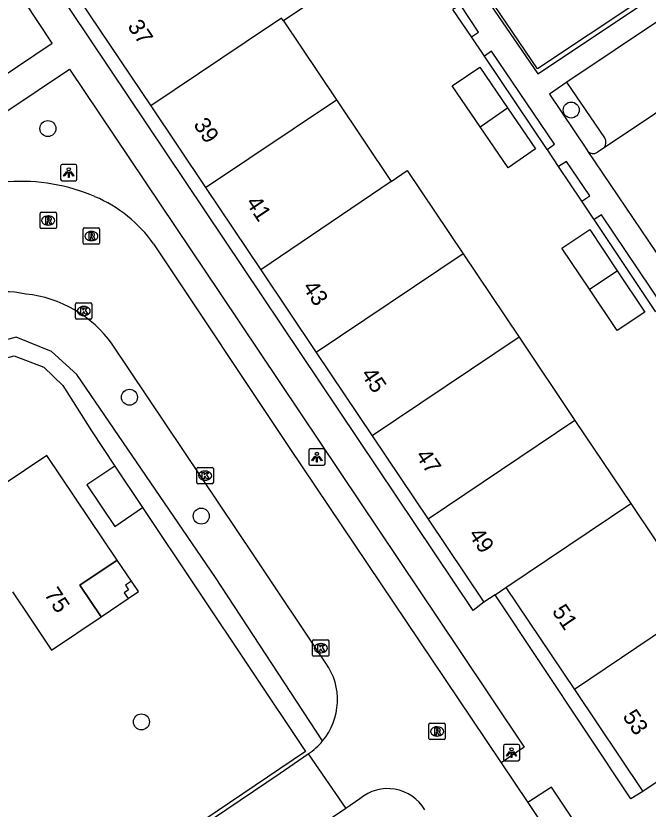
# Model space of a CAD drawing. Extents: x 158797 to 159887, y 384318 to 385255.
# Drawn here: x 159036.2 to 159074.82, y 384781.35 to 384829.76 of the extents above; entities that cross this region are included whole.
import ezdxf

# ---------------------------------------------------------------- set-up
doc = ezdxf.new("R2010")
doc.units = 0
for name, color, linetype in [('IMGEO_Boom', 7, 'Continuous'), ('IMGEO_Haag', 7, 'Continuous'), ('IMGEO_Kolk', 7, 'Continuous'), ('IMGEO_Lichtpunt', 7, 'Continuous'), ('IMGEO_Pand', 7, 'Continuous'), ('IMGEO_Pand_nummerreeks', 7, 'Continuous'), ('IMGEO_Pand_overbouw', 7, 'Continuous'), ('IMGEO_Parkeervlak_open', 7, 'Continuous'), ('IMGEO_Rijbaan_lokaal_open', 7, 'Continuous'), ('IMGEO_Rioolput', 7, 'Continuous'), ('IMGEO_Voetpad_open', 7, 'Continuous')]:
    doc.layers.add(name, color=color, linetype=linetype)

msp = doc.modelspace()

# ---------------------------------------------------------------- linework, layer by layer
at = {"layer": 'IMGEO_Boom'}
for centre in [(159070.119, 384824.018), (159038.156, 384822.885), (159043.141, 384806.487), (159047.524, 384799.235), (159043.868, 384786.676)]:
    msp.add_circle(centre, 0.489, dxfattribs=at)
at = {"layer": 'IMGEO_Haag'}
for points in [[(159074.322, 384830.685), (159068.07, 384826.541), (159063.886, 384832.704), (159063.72, 384832.585)], [(159064.028, 384828.482), (159062.9, 384830.157)], [(159068.653, 384821.607), (159064.819, 384827.309)], [(159070.774, 384818.448), (159069.345, 384820.578)], [(159075.272, 384811.724), (159071.518, 384817.338)], [(159054.94, 384785.511), (159048.388, 384795.478), (159039.921, 384807.879), (159038.383, 384809.274), (159036.23, 384810.161), (159035.003, 384809.839), (159032.324, 384808.976)], [(159032.252, 384807.623), (159033.406, 384808.303), (159036.091, 384809.007), (159037.9, 384808.326), (159039.065, 384807.197), (159040.826, 384804.435), (159042.242, 384802.291)], [(159043.946, 384799.753), (159047.248, 384794.802), (159053.9, 384784.866), (159035.395, 384772.381), (159032.552, 384776.536), (159031.561, 384775.859), (159031.693, 384775.678)]]:
    msp.add_lwpolyline(points, dxfattribs=at)
at = {"layer": 'IMGEO_Kolk'}
for p, q in [((159039.846, 384811.326), (159039.846, 384812.178)), ((159039.921, 384812.252), (159040.773, 384812.252)), ((159040.334, 384812.032), (159040.359, 384812.032)), ((159040.847, 384812.178), (159040.847, 384811.326)), ((159040.357, 384811.472), (159040.332, 384811.472)), ((159040.773, 384811.252), (159039.921, 384811.252)), ((159047.262, 384801.278), (159047.262, 384802.13)), ((159047.337, 384802.204), (159048.189, 384802.204)), ((159047.75, 384801.984), (159047.775, 384801.984)), ((159048.263, 384802.13), (159048.263, 384801.278)), ((159047.773, 384801.424), (159047.748, 384801.424)), ((159048.189, 384801.204), (159047.337, 384801.204)), ((159054.326, 384790.752), (159054.326, 384791.604)), ((159054.401, 384791.678), (159055.253, 384791.678)), ((159055.327, 384791.604), (159055.327, 384790.752)), ((159054.814, 384791.458), (159054.839, 384791.458)), ((159055.253, 384790.678), (159054.401, 384790.678)), ((159054.837, 384790.898), (159054.812, 384790.898))]:
    msp.add_line(p, q, dxfattribs=at)
for points in [[(159039.846, 384811.326), (159039.846, 384812.178)], [(159039.921, 384812.252), (159040.773, 384812.252)], [(159040.167, 384811.952), (159040.29, 384811.952), (159040.29, 384811.801), (159040.42, 384811.952), (159040.584, 384811.952), (159040.438, 384811.801), (159040.591, 384811.552), (159040.439, 384811.552), (159040.354, 384811.716), (159040.29, 384811.649), (159040.29, 384811.552), (159040.167, 384811.552), (159040.167, 384811.952)], [(159040.847, 384812.178), (159040.847, 384811.326)], [(159040.773, 384811.252), (159039.921, 384811.252)], [(159047.262, 384801.278), (159047.262, 384802.13)], [(159047.337, 384802.204), (159048.189, 384802.204)], [(159047.583, 384801.904), (159047.706, 384801.904), (159047.706, 384801.753), (159047.836, 384801.904), (159048, 384801.904), (159047.854, 384801.753), (159048.007, 384801.504), (159047.855, 384801.504), (159047.77, 384801.668), (159047.706, 384801.601), (159047.706, 384801.504), (159047.583, 384801.504), (159047.583, 384801.904)], [(159048.263, 384802.13), (159048.263, 384801.278)], [(159048.189, 384801.204), (159047.337, 384801.204)], [(159054.326, 384790.752), (159054.326, 384791.604)], [(159054.401, 384791.678), (159055.253, 384791.678)], [(159055.327, 384791.604), (159055.327, 384790.752)], [(159054.647, 384791.378), (159054.77, 384791.378), (159054.77, 384791.227), (159054.9, 384791.378), (159055.064, 384791.378), (159054.918, 384791.227), (159055.071, 384790.978), (159054.919, 384790.978), (159054.834, 384791.142), (159054.77, 384791.075), (159054.77, 384790.978), (159054.647, 384790.978), (159054.647, 384791.378)], [(159055.253, 384790.678), (159054.401, 384790.678)]]:
    msp.add_lwpolyline(points, dxfattribs=at)
for centre, start, end in [((159039.923, 384812.176), 91.552, 178.448), ((159039.923, 384812.176), 91.552, 178.448), ((159040.771, 384812.176), 1.552, 88.448), ((159040.771, 384812.176), 1.552, 88.448), ((159039.923, 384811.328), 181.552, 268.448), ((159039.923, 384811.328), 181.552, 268.448), ((159040.771, 384811.328), 271.552, 358.448), ((159040.771, 384811.328), 271.552, 358.448), ((159047.339, 384802.128), 91.552, 178.448), ((159047.339, 384802.128), 91.552, 178.448), ((159048.187, 384802.128), 1.552, 88.448), ((159048.187, 384802.128), 1.552, 88.448), ((159047.339, 384801.28), 181.552, 268.448), ((159047.339, 384801.28), 181.552, 268.448), ((159048.187, 384801.28), 271.552, 358.448), ((159048.187, 384801.28), 271.552, 358.448), ((159054.403, 384791.602), 91.552, 178.448), ((159054.403, 384791.602), 91.552, 178.448), ((159055.251, 384791.602), 1.552, 88.448), ((159055.251, 384791.602), 1.552, 88.448), ((159054.403, 384790.754), 181.552, 268.448), ((159054.403, 384790.754), 181.552, 268.448), ((159055.251, 384790.754), 271.552, 358.448), ((159055.251, 384790.754), 271.552, 358.448)]:
    msp.add_arc(centre, 0.0765, start, end, dxfattribs=at)
for centre, major_axis, ratio, start_param, end_param in [((159040.333, 384811.752), (-0.387, 0.002), 0.722429, 4.712389, 7.853982), ((159040.358, 384811.752), (-0.39, 0.002), 0.717154, 1.570796, 4.712389), ((159047.749, 384801.704), (-0.387, 0.002), 0.722429, 4.712389, 7.853982), ((159047.774, 384801.704), (-0.39, 0.002), 0.717154, 1.570796, 4.712389), ((159054.813, 384791.178), (-0.387, 0.002), 0.722429, 4.712389, 7.853982), ((159054.838, 384791.178), (-0.39, 0.002), 0.717154, 1.570796, 4.712389)]:
    msp.add_ellipse(centre, major_axis=major_axis, ratio=ratio, start_param=start_param, end_param=end_param, dxfattribs=at)
at = {"layer": 'IMGEO_Lichtpunt'}
for p, q in [((159039.835, 384820.696), (159039.027, 384820.696)), ((159039.835, 384820.696), (159039.027, 384820.696)), ((159038.933, 384820.601), (159038.933, 384819.794)), ((159038.933, 384820.601), (159038.933, 384819.794)), ((159039.929, 384819.794), (159039.929, 384820.601)), ((159039.929, 384819.794), (159039.929, 384820.601)), ((159039.027, 384819.7), (159039.835, 384819.7)), ((159039.027, 384819.7), (159039.835, 384819.7)), ((159054.091, 384803.237), (159054.091, 384802.43)), ((159054.091, 384803.237), (159054.091, 384802.43)), ((159054.993, 384803.332), (159054.185, 384803.332)), ((159054.993, 384803.332), (159054.185, 384803.332)), ((159055.087, 384802.43), (159055.087, 384803.237)), ((159055.087, 384802.43), (159055.087, 384803.237)), ((159054.185, 384802.336), (159054.993, 384802.336)), ((159054.185, 384802.336), (159054.993, 384802.336)), ((159066.879, 384785.298), (159066.071, 384785.298)), ((159066.879, 384785.298), (159066.071, 384785.298)), ((159065.977, 384785.203), (159065.977, 384784.396)), ((159065.977, 384785.203), (159065.977, 384784.396)), ((159066.973, 384784.396), (159066.973, 384785.203)), ((159066.973, 384784.396), (159066.973, 384785.203)), ((159066.071, 384784.302), (159066.879, 384784.302)), ((159066.071, 384784.302), (159066.879, 384784.302))]:
    msp.add_line(p, q, dxfattribs=at)
for points in [[(159039.307, 384820.265), (159039.346, 384820.237), (159039.158, 384819.975), (159039.12, 384820.002), (159039.307, 384820.265)], [(159039.409, 384820.217), (159039.456, 384820.217), (159039.456, 384819.895), (159039.409, 384819.895), (159039.409, 384820.217)], [(159039.519, 384820.237), (159039.557, 384820.264), (159039.744, 384820.002), (159039.705, 384819.974), (159039.519, 384820.237)], [(159054.465, 384802.901), (159054.504, 384802.873), (159054.316, 384802.611), (159054.278, 384802.638), (159054.465, 384802.901)], [(159054.567, 384802.853), (159054.614, 384802.853), (159054.614, 384802.531), (159054.567, 384802.531), (159054.567, 384802.853)], [(159054.677, 384802.873), (159054.715, 384802.9), (159054.902, 384802.638), (159054.863, 384802.61), (159054.677, 384802.873)], [(159066.351, 384784.867), (159066.39, 384784.839), (159066.202, 384784.577), (159066.164, 384784.604), (159066.351, 384784.867)], [(159066.453, 384784.819), (159066.5, 384784.819), (159066.5, 384784.497), (159066.453, 384784.497), (159066.453, 384784.819)], [(159066.563, 384784.839), (159066.601, 384784.866), (159066.788, 384784.604), (159066.749, 384784.576), (159066.563, 384784.839)]]:
    msp.add_lwpolyline(points, dxfattribs=at)
for centre in [(159039.432, 384820.399), (159054.59, 384803.035), (159066.476, 384785.001)]:
    msp.add_circle(centre, 0.0994, dxfattribs=at)
for centre, start, end in [((159039.027, 384820.601), 90, 180), ((159039.027, 384820.601), 90, 180), ((159039.835, 384820.601), 0, 90), ((159039.835, 384820.601), 0, 90), ((159039.027, 384819.794), 180, 270), ((159039.027, 384819.794), 180, 270), ((159039.835, 384819.794), 270, 0), ((159039.835, 384819.794), 270, 360), ((159054.185, 384803.237), 90, 180), ((159054.185, 384803.237), 90, 180), ((159054.993, 384803.237), 0, 90), ((159054.993, 384803.237), 0, 90), ((159054.185, 384802.43), 180, 270), ((159054.185, 384802.43), 180, 270), ((159054.993, 384802.43), 270, 0), ((159054.993, 384802.43), 270, 360), ((159066.071, 384785.203), 90, 180), ((159066.071, 384785.203), 90, 180), ((159066.879, 384785.203), 0, 90), ((159066.879, 384785.203), 0, 90), ((159066.071, 384784.396), 180, 270), ((159066.071, 384784.396), 180, 270), ((159066.879, 384784.396), 270, 0), ((159066.879, 384784.396), 270, 360)]:
    msp.add_arc(centre, 0.0946, start, end, dxfattribs=at)
at = {"layer": 'IMGEO_Pand'}
for points in [[(159046.239, 384834.206), (159045.265, 384835.66), (159039.431, 384831.726), (159044.435, 384824.277)], [(159057.835, 384833.016), (159052.54, 384829.465)], [(159052.54, 384829.465), (159052.434, 384829.623), (159050.278, 384828.182), (159044.435, 384824.277)], [(159052.54, 384829.465), (159055.776, 384824.642)], [(159064.555, 384822.996), (159062.847, 384825.495), (159064.531, 384826.643), (159066.238, 384824.146)], [(159047.789, 384819.283), (159055.776, 384824.642)], [(159055.776, 384824.642), (159059.118, 384819.661)], [(159044.435, 384824.277), (159047.789, 384819.283)], [(159066.238, 384824.146), (159067.944, 384821.649), (159066.261, 384820.499), (159064.555, 384822.996)], [(159064.555, 384822.996), (159066.238, 384824.146)], [(159059.118, 384819.661), (159060.103, 384820.33), (159063.518, 384815.246)], [(159059.118, 384819.661), (159051.164, 384814.259)], [(159047.789, 384819.283), (159051.164, 384814.259)], [(159071.243, 384813.079), (159069.556, 384815.595), (159071.252, 384816.731), (159072.936, 384814.209)], [(159063.518, 384815.246), (159054.548, 384809.221)], [(159063.518, 384815.246), (159066.933, 384810.162)], [(159051.164, 384814.259), (159054.548, 384809.221)], [(159072.936, 384814.209), (159074.62, 384811.687), (159072.934, 384810.556), (159071.243, 384813.079)], [(159071.243, 384813.079), (159072.936, 384814.209)], [(159066.933, 384810.162), (159057.963, 384804.137)], [(159066.933, 384810.162), (159070.348, 384805.078)], [(159054.548, 384809.221), (159057.963, 384804.137)], [(159070.348, 384805.078), (159061.378, 384799.052)], [(159070.348, 384805.078), (159073.763, 384799.994)], [(159057.963, 384804.137), (159061.378, 384799.052)], [(159036.001, 384794.621), (159037.117, 384792.943), (159038.371, 384791.056), (159041.411, 384793.097), (159040.118, 384795.024), (159042.389, 384796.548), (159038.091, 384802.94), (159035.367, 384801.1)], [(159042.242, 384802.291), (159040.537, 384801.144), (159042.252, 384798.606), (159043.946, 384799.753)], [(159042.242, 384802.291), (159043.946, 384799.753)], [(159066.134, 384794.874), (159073.763, 384799.994)], [(159073.763, 384799.994), (159077.938, 384793.779)], [(159061.378, 384799.052), (159064.79, 384793.972)], [(159043.262, 384795.255), (159042.905, 384795.014), (159043.089, 384794.741), (159042.816, 384794.558), (159043.056, 384794.201), (159043.687, 384794.625), (159043.262, 384795.255)], [(159065.472, 384794.429), (159066.134, 384794.874)], [(159066.134, 384794.874), (159070.313, 384788.655)], [(159065.472, 384794.429), (159064.79, 384793.972)], [(159077.938, 384793.779), (159070.313, 384788.655)], [(159070.313, 384788.655), (159074.492, 384782.436)], [(159081.397, 384788.629), (159082.115, 384787.56), (159074.492, 384782.436)]]:
    msp.add_lwpolyline(points, dxfattribs=at)
at = {"layer": 'IMGEO_Pand_overbouw'}
msp.add_lwpolyline([(159041.411, 384793.097), (159043.056, 384794.201), (159043.687, 384794.625), (159043.262, 384795.255), (159042.389, 384796.548), (159040.118, 384795.024)], close=True, dxfattribs=at)
at = {"layer": 'IMGEO_Parkeervlak_open'}
msp.add_lwpolyline([(159072.174, 384822.313), (159069.856, 384825.722)], dxfattribs=at)
msp.add_arc((159071.718, 384822.047), 0.528, 321.8005, 30.2893, dxfattribs=at)
at = {"layer": 'IMGEO_Rijbaan_lokaal_open'}
for points in [[(159087.632, 384832.088), (159072.133, 384821.72)], [(159072.133, 384821.72), (159071.724, 384821.446)], [(159071.105, 384821.539), (159075.3, 384815.33)], [(159044.616, 384815.846), (159052.943, 384803.357), (159064.016, 384786.905), (159065.853, 384784.168)], [(159055.142, 384790.262), (159050.805, 384796.751), (159042.092, 384809.724)], [(159035.297, 384772.043), (159052.342, 384783.55), (159054.061, 384784.728)], [(159054.061, 384784.728), (159056.355, 384781.391)], [(159065.853, 384784.168), (159067.472, 384781.754)], [(159057.22, 384781.983), (159056.355, 384781.391)], [(159067.472, 384781.754), (159071.264, 384776.104), (159076.503, 384768.293)], [(159056.355, 384781.391), (159046.693, 384774.887), (159035.163, 384767.176), (159020.585, 384757.356)]]:
    msp.add_lwpolyline(points, dxfattribs=at)
for centre, radius, start, end in [((159071.46, 384821.794), 0.437, 215.6825, 307.2288), ((159036.548, 384808.371), 11.289, 66.5884, 94.1329), ((159037.771, 384811.01), 8.38, 35.2416, 67.0964), ((159035.395, 384805.995), 6.936, 78.1504, 123.9701), ((159036.044, 384805.373), 7.45, 35.7318, 84.03), ((159051.915, 384788.019), 3.93, 320.3346, 34.7962), ((159051.934, 384788), 3.903, 303.0205, 320.3679), ((159058.914, 384779.984), 2.62, 30.3944, 130.2865)]:
    msp.add_arc(centre, radius, start, end, dxfattribs=at)
at = {"layer": 'IMGEO_Rioolput'}
for p, q in [((159037.752, 384817.778), (159038.604, 384817.778)), ((159037.677, 384816.852), (159037.677, 384817.704)), ((159038.165, 384817.558), (159038.19, 384817.558)), ((159038.678, 384817.704), (159038.678, 384816.852)), ((159038.604, 384816.778), (159037.752, 384816.778)), ((159038.188, 384816.998), (159038.163, 384816.998)), ((159040.314, 384815.899), (159040.314, 384816.751)), ((159040.389, 384816.825), (159041.241, 384816.825)), ((159041.315, 384816.751), (159041.315, 384815.899)), ((159040.802, 384816.605), (159040.827, 384816.605)), ((159041.241, 384815.825), (159040.389, 384815.825)), ((159040.825, 384816.045), (159040.8, 384816.045)), ((159061.431, 384785.667), (159061.431, 384786.519)), ((159061.506, 384786.593), (159062.358, 384786.593)), ((159061.919, 384786.373), (159061.944, 384786.373)), ((159062.432, 384786.519), (159062.432, 384785.667)), ((159061.942, 384785.813), (159061.917, 384785.813)), ((159062.358, 384785.593), (159061.506, 384785.593))]:
    msp.add_line(p, q, dxfattribs=at)
for points in [[(159037.752, 384817.778), (159038.604, 384817.778)], [(159037.677, 384816.852), (159037.677, 384817.704)], [(159038.266, 384817.476), (159038.014, 384817.478), (159038.014, 384817.078)], [(159038.014, 384817.078), (159038.138, 384817.078), (159038.138, 384817.24), (159038.149, 384817.24)], [(159038.192, 384817.397), (159038.138, 384817.397), (159038.138, 384817.316)], [(159038.138, 384817.316), (159038.19, 384817.316)], [(159038.678, 384817.704), (159038.678, 384816.852)], [(159038.604, 384816.778), (159037.752, 384816.778)], [(159038.196, 384817.211), (159038.267, 384817.078), (159038.407, 384817.078), (159038.342, 384817.204)], [(159040.314, 384815.899), (159040.314, 384816.751)], [(159040.389, 384816.825), (159041.241, 384816.825)], [(159041.315, 384816.751), (159041.315, 384815.899)], [(159040.903, 384816.523), (159040.651, 384816.525), (159040.651, 384816.125)], [(159040.651, 384816.125), (159040.775, 384816.125), (159040.775, 384816.287), (159040.786, 384816.287)], [(159040.829, 384816.444), (159040.775, 384816.444), (159040.775, 384816.363)], [(159040.775, 384816.363), (159040.827, 384816.363)], [(159041.241, 384815.825), (159040.389, 384815.825)], [(159040.833, 384816.258), (159040.904, 384816.125), (159041.044, 384816.125), (159040.979, 384816.251)], [(159061.431, 384785.667), (159061.431, 384786.519)], [(159061.506, 384786.593), (159062.358, 384786.593)], [(159062.02, 384786.291), (159061.768, 384786.293), (159061.768, 384785.893)], [(159062.432, 384786.519), (159062.432, 384785.667)], [(159061.768, 384785.893), (159061.892, 384785.893), (159061.892, 384786.055), (159061.903, 384786.055)], [(159061.946, 384786.212), (159061.892, 384786.212), (159061.892, 384786.131)], [(159061.892, 384786.131), (159061.944, 384786.131)], [(159061.95, 384786.026), (159062.021, 384785.893), (159062.161, 384785.893), (159062.096, 384786.019)], [(159062.358, 384785.593), (159061.506, 384785.593)]]:
    msp.add_lwpolyline(points, dxfattribs=at)
for centre, radius, start, end in [((159037.754, 384817.702), 0.0765, 91.552, 178.448), ((159037.754, 384817.702), 0.0765, 91.552, 178.448), ((159038.602, 384817.702), 0.0765, 1.552, 88.448), ((159038.602, 384817.702), 0.0765, 1.552, 88.448), ((159038.148, 384817.187), 0.0533, 26.0293, 88.6989), ((159038.174, 384817.505), 0.19, 274.7715, 282.9687), ((159038.198, 384817.301), 0.0964, 77.0061, 93.1865), ((159038.212, 384817.358), 0.0378, 276.6634, 79.6772), ((159038.265, 384817.366), 0.109, 350.3612, 89.416), ((159038.263, 384817.366), 0.112, 277.5842, 350.9817), ((159038.247, 384817.151), 0.108, 29.5134, 73.7905), ((159037.754, 384816.854), 0.0765, 181.552, 268.448), ((159037.754, 384816.854), 0.0765, 181.552, 268.448), ((159038.602, 384816.854), 0.0765, 271.552, 358.448), ((159038.602, 384816.854), 0.0765, 271.552, 358.448), ((159040.391, 384816.749), 0.0765, 91.552, 178.448), ((159040.391, 384816.749), 0.0765, 91.552, 178.448), ((159041.239, 384816.749), 0.0765, 1.552, 88.448), ((159041.239, 384816.749), 0.0765, 1.552, 88.448), ((159040.785, 384816.234), 0.0533, 26.0293, 88.6989), ((159040.811, 384816.552), 0.19, 274.7715, 282.9687), ((159040.835, 384816.348), 0.0964, 77.0061, 93.1865), ((159040.849, 384816.405), 0.0378, 276.6634, 79.6772), ((159040.902, 384816.413), 0.109, 350.3612, 89.416), ((159040.9, 384816.413), 0.112, 277.5842, 350.9817), ((159040.884, 384816.198), 0.108, 29.5134, 73.7905), ((159040.391, 384815.901), 0.0765, 181.552, 268.448), ((159040.391, 384815.901), 0.0765, 181.552, 268.448), ((159041.239, 384815.901), 0.0765, 271.552, 358.448), ((159041.239, 384815.901), 0.0765, 271.552, 358.448), ((159061.508, 384786.517), 0.0765, 91.552, 178.448), ((159061.508, 384786.517), 0.0765, 91.552, 178.448), ((159062.019, 384786.181), 0.109, 350.3612, 89.416), ((159062.356, 384786.517), 0.0765, 1.552, 88.448), ((159062.356, 384786.517), 0.0765, 1.552, 88.448), ((159061.902, 384786.002), 0.0533, 26.0293, 88.6989), ((159061.928, 384786.32), 0.19, 274.7715, 282.9687), ((159061.952, 384786.116), 0.0964, 77.0061, 93.1865), ((159061.966, 384786.173), 0.0378, 276.6634, 79.6772), ((159062.017, 384786.181), 0.112, 277.5842, 350.9817), ((159062.001, 384785.966), 0.108, 29.5134, 73.7905), ((159061.508, 384785.669), 0.0765, 181.552, 268.448), ((159061.508, 384785.669), 0.0765, 181.552, 268.448), ((159062.356, 384785.669), 0.0765, 271.552, 358.448), ((159062.356, 384785.669), 0.0765, 271.552, 358.448)]:
    msp.add_arc(centre, radius, start, end, dxfattribs=at)
for centre, major_axis, ratio, start_param, end_param in [((159038.164, 384817.278), (-0.387, 0.002), 0.722429, 4.712389, 7.853982), ((159038.189, 384817.278), (-0.39, 0.002), 0.717154, 1.570796, 4.712389), ((159040.801, 384816.325), (-0.387, 0.002), 0.722429, 4.712389, 7.853982), ((159040.826, 384816.325), (-0.39, 0.002), 0.717154, 1.570796, 4.712389), ((159061.918, 384786.093), (-0.387, 0.002), 0.722429, 4.712389, 7.853982), ((159061.943, 384786.093), (-0.39, 0.002), 0.717154, 1.570796, 4.712389)]:
    msp.add_ellipse(centre, major_axis=major_axis, ratio=ratio, start_param=start_param, end_param=end_param, dxfattribs=at)
at = {"layer": 'IMGEO_Voetpad_open'}
for points in [[(159031.911, 384823.899), (159031.99, 384823.78), (159038.428, 384828.093), (159035.883, 384831.966), (159053.058, 384843.462), (159063.047, 384850.2), (159062.256, 384851.349)], [(159064.79, 384793.972), (159064.124, 384793.472), (159039.559, 384830.102), (159038.855, 384831.179), (159038.391, 384831.845), (159053.581, 384842.019), (159053.853, 384841.612)], [(159084.728, 384835.693), (159069.856, 384825.722)], [(159063.72, 384832.585), (159068.085, 384826.23), (159074.469, 384830.478), (159074.322, 384830.685)], [(159064.028, 384828.482), (159064.467, 384828.761), (159063.358, 384830.443), (159062.9, 384830.157)], [(159064.819, 384827.309), (159064.778, 384827.369), (159064.028, 384828.482)], [(159068.653, 384821.607), (159069.108, 384821.937), (159065.258, 384827.62), (159064.819, 384827.309)], [(159029.896, 384820.109), (159039.478, 384826.514), (159048.678, 384812.813), (159063.266, 384791.093), (159067.255, 384785.128), (159065.853, 384784.168)], [(159069.856, 384825.722), (159068.788, 384824.985), (159071.091, 384821.56), (159071.105, 384821.539)], [(159069.345, 384820.578), (159068.684, 384821.562), (159068.653, 384821.607)], [(159070.774, 384818.448), (159071.25, 384818.771), (159069.83, 384820.877), (159069.345, 384820.578)], [(159071.518, 384817.338), (159071.465, 384817.418), (159070.774, 384818.448)], [(159075.272, 384811.724), (159075.74, 384812.019), (159071.973, 384817.629), (159071.518, 384817.338)], [(159074.492, 384782.436), (159073.757, 384781.974), (159065.472, 384794.429)], [(159080.123, 384778.73), (159074.208, 384774.747), (159068.908, 384782.682), (159067.472, 384781.754)]]:
    msp.add_lwpolyline(points, dxfattribs=at)

# ---------------------------------------------------------------- texts
at = {"layer": 'IMGEO_Pand_nummerreeks'}
for s, rotation, p in [('37', 303.8902, (159042.986, 384829.123)), ('39', 303.8902, (159047.013, 384823.128)), ('41', 303.8902, (159050.215, 384818.361)), ('43', 303.8902, (159053.681, 384813.2)), ('45', 303.8902, (159057.248, 384807.89)), ('47', 303.8902, (159060.583, 384802.926)), ('49', 303.8902, (159063.818, 384798.108)), ('75', 303.6152, (159037.904, 384794.468)), ('51', 303.9017, (159068.915, 384793.425)), ('53', 303.9017, (159073.227, 384787.008))]:
    msp.add_text(s, height=1, rotation=rotation, dxfattribs=at).set_placement(p)

doc.saveas('drawing.dxf')
